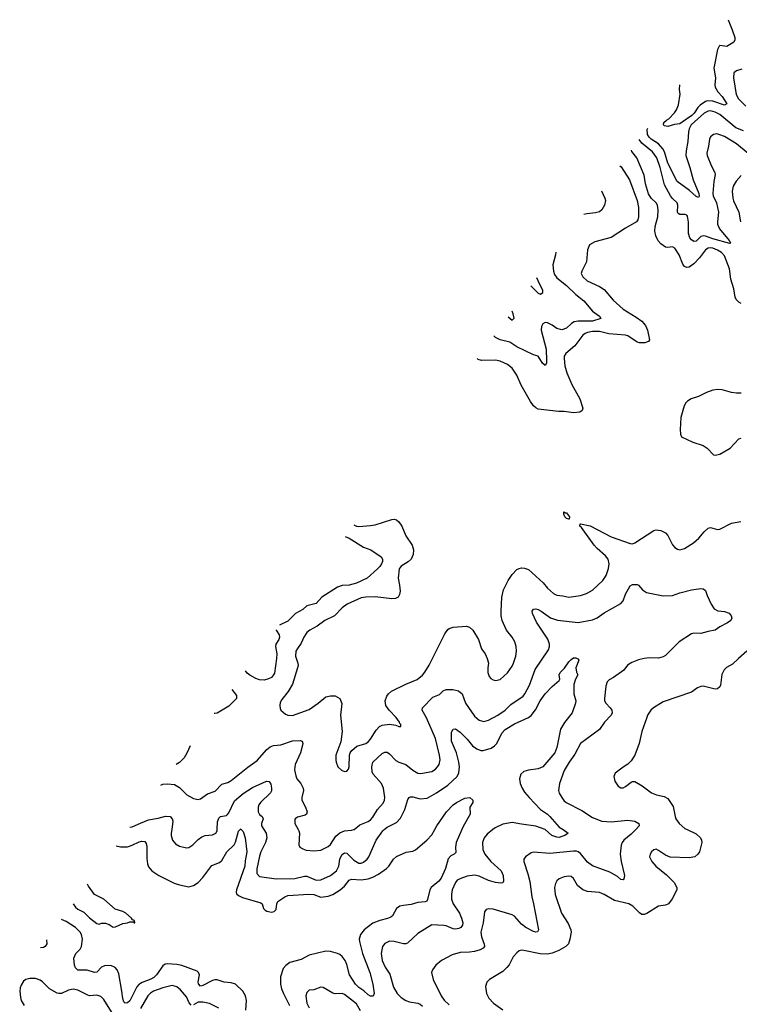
# Model space of a CAD drawing. Header units: inches. Extents: x 1934316 to 2140091, y 524953 to 667329.
# Tile 266 of 384: x 2018977 to 2025075, y 658519 to 666861. Entities that reach past the tile are written whole.
import ezdxf

# ---------------------------------------------------------------- set-up
doc = ezdxf.new("R2010")
doc.units = ezdxf.units.IN
doc.header["$MEASUREMENT"] = 0
for name, color, linetype in [('C0615', 7, 'Continuous'), ('C0616', 7, 'Continuous'), ('C0625', 7, 'Continuous'), ('C0626', 7, 'Continuous')]:
    doc.layers.add(name, color=color, linetype=linetype)

msp = doc.modelspace()

# ---------------------------------------------------------------- linework, layer by layer
at = {"layer": 'C0615', "color": 5}
for points, elevation in [([(2019794, 659862), (2019830, 659853.4), (2019890, 659854.6), (2019930, 659866.7), (2019990, 659894.8), (2020000, 659897.5)], 320), ([(2019429.9, 659370.6), (2019450, 659342.2), (2019470, 659325.7), (2019520.3, 659300.3), (2019570, 659251.9), (2019630, 659203.5), (2019650, 659198.7), (2019670, 659207.6), (2019705.3, 659205.3), (2019735.4, 659195.4), (2019770, 659172.7), (2019790, 659175.1), (2019850, 659203.7), (2019890.9, 659209.1), (2019910, 659218), (2019938, 659218), (2019946, 659210), (2019954, 659210), (2019951, 659230), (2019934.4, 659234.4), (2019926, 659250), (2019876.3, 659290), (2019850, 659304.9), (2019784.9, 659324.9), (2019691.3, 659410), (2019610.5, 659450.5), (2019561.2, 659521.2), (2019553.1, 659536.9)], 280), ([(2020000, 658695.8), (2019989.3, 658690), (2019970, 658667.4), (2019910, 658549), (2019890, 658531.8), (2019870, 658527.4), (2019859.8, 658539.8), (2019850, 658569.3), (2019843.2, 658630), (2019816.4, 658776.4), (2019802.9, 658810), (2019787.2, 658830), (2019750, 658849), (2019694.4, 658845.6), (2019670, 658832.8), (2019630, 658792.5), (2019610, 658788.2), (2019550, 658809.3), (2019470, 658809.4), (2019450, 658827.7), (2019442.9, 658850), (2019437.3, 658910), (2019451.8, 658948.2), (2019490, 658986.8), (2019501, 659010), (2019508.6, 659070), (2019500.2, 659110), (2019489, 659130), (2019449.8, 659170), (2019370, 659219.8), (2019331.8, 659238.2)], 320), ([(2019204.5, 659066.4), (2019208.5, 659031.5), (2019193.4, 659010), (2019178.3, 659001.7), (2019152.7, 658996.4)], 320), ([(2019783, 658410), (2019690, 658559.3), (2019663.9, 658583.9), (2019630, 658596), (2019570, 658592.1), (2019555.2, 658595.2), (2019470, 658639.7), (2019430, 658646.9), (2019390, 658639.7), (2019330, 658611.8), (2019310, 658609.4), (2019293.4, 658613.4), (2019230, 658649.6), (2019170, 658709.6), (2019150, 658722.4), (2019110, 658736.9), (2019062.4, 658737.6), (2019030.5, 658729.5), (2019010, 658714), (2018990, 658682), (2018982, 658658), (2018977.1, 658630), (2018983.4, 658576.6), (2018990.4, 658550), (2019015.5, 658510)], 340)]:
    msp.add_lwpolyline(points, dxfattribs=dict(at, elevation=elevation))
at = {"layer": 'C0616', "color": 5, "elevation": 340}
msp.add_lwpolyline([(2019911.2, 660020.2), (2019930, 660023.5), (2020000, 660053.2)], dxfattribs=at)
at = {"layer": 'C0625', "color": 5}
for points, elevation in [([(2020000, 659897.5), (2020010, 659900.2), (2020037.4, 659897.4), (2020050, 659882.8), (2020055.8, 659855.8), (2020054.2, 659754.2), (2020060.7, 659710), (2020070, 659684.4), (2020096.9, 659650), (2020156.9, 659610), (2020286.8, 659546.8), (2020330, 659531.5), (2020410, 659515.5), (2020450, 659525.8), (2020490, 659551.4), (2020530, 659594.3), (2020605, 659695.1), (2020670, 659720.8), (2020690, 659738.3), (2020733.7, 659810), (2020795.4, 659870), (2020806.4, 659893.6), (2020830, 659987.3), (2020844.5, 660000)], 320), ([(2020266.2, 660000), (2020262, 659970), (2020262, 659950), (2020272.7, 659910), (2020298.7, 659878.7), (2020330, 659858), (2020390, 659844.4), (2020410, 659848.4), (2020443.7, 659870), (2020490, 659915.8), (2020521.6, 659938.4), (2020550, 659948.7), (2020610, 659954.4), (2020638, 659970), (2020649.7, 659990.3), (2020650.2, 660000)], 340), ([(2020854.2, 660000), (2020870, 659982), (2020889.2, 659930), (2020902.7, 659810), (2020886.6, 659733.4), (2020884.3, 659690), (2020815.5, 659490), (2020810.3, 659470), (2020814.4, 659454.4), (2020830, 659440.3), (2020864.8, 659424.8), (2021019.6, 659379.6), (2021033, 659370), (2021043.1, 659330), (2021056.4, 659316.4), (2021070, 659307.2), (2021110, 659300.7), (2021133.3, 659306.7), (2021150, 659323.1), (2021156.8, 659370), (2021165.1, 659390), (2021222.6, 659430), (2021250, 659441.4), (2021427.8, 659452.2), (2021470, 659448.3), (2021530, 659427.5), (2021590, 659434.2), (2021632, 659450), (2021692.2, 659487.8), (2021730, 659519.7), (2021770, 659572.3), (2021790, 659580.2), (2021870, 659574.2), (2021930, 659583.1), (2021970, 659597.3), (2022017.7, 659622.3), (2022085.5, 659670), (2022104.6, 659690), (2022145.1, 659750), (2022170, 659770.3), (2022251.3, 659808.7), (2022310, 659815.8), (2022330, 659827), (2022427.3, 659910), (2022470, 659954), (2022495, 660000)], 320), ([(2021045.3, 660000), (2021064.9, 659970), (2021070.2, 659930), (2021059.1, 659890), (2021021.5, 659810), (2021010, 659773.2), (2020987.5, 659667.5), (2020986.6, 659626.6), (2021010, 659603.1), (2021150, 659583.2), (2021310, 659584.7), (2021390, 659605), (2021410, 659605.2), (2021490, 659571.3), (2021530, 659572.6), (2021610, 659610.2), (2021660.9, 659650), (2021682.1, 659690), (2021690.4, 659749.6), (2021698.5, 659770), (2021710, 659788.1), (2021730, 659802.2), (2021750, 659799.2), (2021810, 659739.7), (2021850, 659714), (2021870, 659715.2), (2021890, 659724.6), (2021921.6, 659750), (2021935.2, 659770), (2021997.1, 659910), (2022055.5, 659990), (2022066.9, 660000)], 340), ([(2022724.9, 660000), (2022676.5, 659890), (2022671.5, 659851.5), (2022673.8, 659806.2), (2022659.1, 659790), (2022630, 659777.2), (2022608, 659752), (2022584.7, 659670), (2022550, 659587.4), (2022530, 659562.8), (2022462.7, 659510), (2022451.9, 659490), (2022433.8, 659406.2), (2022427.1, 659392.9), (2022413.5, 659386.5), (2022350, 659381.4), (2022295.8, 659364.2), (2022230, 659357.6), (2022199.5, 659350), (2022171.3, 659330), (2022134.9, 659270), (2022121.2, 659258.8), (2022094.3, 659245.7), (2022029.4, 659230.6), (2021970, 659205.6), (2021894.9, 659150), (2021864.4, 659110), (2021855.2, 659070), (2021856.9, 659050), (2021882.5, 658950), (2021944.3, 658790), (2021970, 658690.8), (2021980.3, 658610), (2021971.7, 658588.3), (2021950, 658588.2), (2021930, 658599.1), (2021894, 658634), (2021850, 658662.5), (2021822.1, 658690), (2021773.3, 658770), (2021750, 658857), (2021734.5, 658890), (2021710, 658923.1), (2021690, 658940.9), (2021670, 658950.7), (2021610, 658966.2), (2021570, 658968.7), (2021430, 658934.5), (2021361.4, 658898.6), (2021266.7, 658873.3), (2021231.6, 658848.4), (2021210, 658822.4), (2021187.8, 658752.2), (2021187.2, 658690), (2021196.1, 658650), (2021211.9, 658610), (2021263.9, 658510)], 320), ([(2021335.9, 660000), (2021341.3, 659990), (2021347, 659970), (2021342, 659870), (2021351, 659850), (2021375.8, 659835.8), (2021406.1, 659826.1), (2021470, 659818.3), (2021530, 659826), (2021590, 659854.9), (2021610, 659873.7), (2021655.8, 659944.1), (2021690, 659972.4), (2021730, 659988), (2021790, 659993.4), (2021810, 659999.5), (2021810.7, 660000)], 360), ([(2022987.9, 660000), (2022938.4, 659961.6), (2022912, 659930), (2022898.5, 659890), (2022900.7, 659830), (2022919, 659790), (2022970, 659727.7), (2023056.9, 659650), (2023075.3, 659610), (2023078, 659562), (2023070.5, 659549.5), (2023055.2, 659544.8), (2023010, 659551.3), (2022950, 659568.7), (2022870, 659605.3), (2022830, 659612.3), (2022770, 659603.7), (2022714.3, 659585.7), (2022685.3, 659570), (2022668.9, 659550), (2022642.3, 659490), (2022635.3, 659450), (2022635.3, 659410), (2022649.1, 659370), (2022703.6, 659290), (2022721.8, 659250), (2022731.5, 659210), (2022728.7, 659190), (2022716.4, 659170), (2022699.7, 659160.3), (2022670, 659155.1), (2022650, 659158), (2022590, 659183.7), (2022570, 659188), (2022470, 659193.5), (2022350, 659118.7), (2022263.1, 659036.9), (2022250, 659031.5), (2022230, 659032.8), (2022150, 659050.8), (2022110, 659053.1), (2022070, 659034.3), (2022052.3, 659007.7), (2022041.3, 658950), (2022049.2, 658890), (2022075, 658835.1), (2022113.5, 658773.5), (2022144, 658664), (2022174.6, 658610), (2022210, 658575.6), (2022250.4, 658550), (2022280.5, 658540.5), (2022350, 658529.4), (2022370, 658520.5), (2022390, 658503.8)], 340), ([(2024197.2, 660000), (2024159.4, 659960.6), (2024096.5, 659910), (2024082.4, 659890), (2024073.7, 659866.3), (2024066.2, 659790), (2024073.8, 659730), (2024101.6, 659610), (2024098, 659582), (2024090, 659573.2), (2024070, 659576), (2024041.8, 659601.8), (2023978.2, 659638.2), (2023830, 659692.1), (2023790, 659723.9), (2023730, 659796.1), (2023711, 659811), (2023695.8, 659815.9), (2023670, 659817.4), (2023470, 659797.2), (2023332.3, 659807.7), (2023310, 659801.6), (2023262, 659770), (2023250.5, 659750), (2023248.4, 659730), (2023283.8, 659623.8), (2023299.7, 659559.7), (2023317, 659430), (2023332.5, 659370), (2023373.7, 659150), (2023366, 659134), (2023350.3, 659129.7), (2023330, 659134.7), (2023266.6, 659170), (2023230, 659199.2), (2023170, 659265.7), (2023150, 659276.8), (2022990, 659324.4), (2022952.2, 659327.8), (2022930, 659323.7), (2022916.1, 659303.9), (2022905, 659210), (2022884.1, 659130), (2022890.2, 659090), (2022914.2, 659030), (2022915.3, 659010), (2022905.2, 658994.8), (2022878.8, 658981.2), (2022830, 658965.7), (2022790, 658959.8), (2022710, 658958.5), (2022641.1, 658938.9), (2022550.2, 658889.8), (2022503, 658850), (2022475.5, 658810), (2022468.1, 658788.1), (2022481.6, 658730), (2022548.7, 658590), (2022573.3, 658553.3), (2022615.2, 658515.2)], 360), ([(2024634.5, 660000), (2024710, 659963.2), (2024744.9, 659930), (2024756, 659910), (2024756.5, 659890), (2024737.1, 659810), (2024724.9, 659790), (2024697.3, 659770), (2024650, 659760.5), (2024490, 659766), (2024450, 659782.4), (2024390, 659823.7), (2024370, 659832.3), (2024350, 659829.2), (2024330.8, 659810), (2024318.8, 659790), (2024314, 659770), (2024333.4, 659730), (2024369.1, 659689.1), (2024457, 659617), (2024523.1, 659550), (2024544.9, 659510), (2024546, 659490), (2024506.4, 659413.6), (2024474.8, 659370), (2024450, 659358.4), (2024390, 659350.8), (2024292.3, 659287.7), (2024270, 659279.3), (2024250, 659281.4), (2024230, 659293.3), (2024174.2, 659350), (2024138.7, 659370), (2024018.1, 659398.1), (2023930, 659448.8), (2023890, 659465.7), (2023790, 659474.6), (2023749.2, 659489.2), (2023704.5, 659524.5), (2023670, 659584), (2023650, 659601.2), (2023630, 659603.7), (2023590, 659598.4), (2023550, 659582), (2023530, 659566), (2023516.7, 659543.3), (2023508.5, 659510), (2023513.7, 659450), (2023568.9, 659290), (2023624.1, 659204.1), (2023647.1, 659150), (2023649.2, 659130), (2023640.2, 659070), (2023628.4, 659031.6), (2023605.3, 659010), (2023545.7, 658974.3), (2023490, 658952.5), (2023450, 658943.2), (2023386.4, 658946.4), (2023250, 658975.8), (2023230, 658976.9), (2023208.8, 658971.2), (2023190, 658956), (2023159.9, 658920.1), (2023125.1, 658854.9), (2023104.9, 658830), (2023070, 658798), (2022957.3, 658730), (2022934.6, 658705.4), (2022924.9, 658670), (2022933.4, 658610), (2022954, 658570), (2022993.4, 658530), (2023071.4, 658471.4)], 380), ([(2023581.2, 660000), (2023626, 659970), (2023595.5, 659950), (2023570, 659939.8), (2023550, 659932.9), (2023530, 659934.4), (2023485.8, 659950), (2023430, 659999.8), (2023429.5, 660000)], 340), ([(2020893.6, 658470), (2020897.8, 658550), (2020891.5, 658590), (2020867.9, 658630), (2020805.6, 658690), (2020770, 658699.8), (2020710, 658705.7), (2020650, 658726.2), (2020630, 658726.3), (2020610, 658721), (2020530, 658678.4), (2020510, 658672.8), (2020491.4, 658691.4), (2020489.3, 658710), (2020501.4, 658770), (2020492.8, 658790), (2020480.6, 658800.6), (2020350, 658847.8), (2020310, 658856.1), (2020230, 658863.2), (2020210, 658858.5), (2020190, 658844.5), (2020137.7, 658770), (2020113.7, 658746.3), (2020088.9, 658731.1), (2020015.6, 658704.4), (2020000, 658695.8)], 320), ([(2020430, 658510.8), (2020412.5, 658532.5), (2020390, 658583), (2020340.5, 658640.5), (2020310, 658666.9), (2020270, 658678.2), (2020190, 658658.3), (2020110, 658629.8), (2020086, 658614), (2020063, 658590), (2020000, 658484.3)], 340), ([(2021864.6, 658464.6), (2021830, 658522.3), (2021730, 658601.3), (2021709.7, 658609.7), (2021650, 658608.5), (2021630, 658613.3), (2021550, 658662.4), (2021530, 658663), (2021470, 658643), (2021430, 658638.4), (2021410, 658619), (2021402, 658590), (2021411.6, 658530), (2021430, 658488.2)], 340), ([(2020665.2, 658485.2), (2020584.6, 658524.6), (2020530, 658538.2), (2020490, 658535.9), (2020450, 658514.1)], 340)]:
    msp.add_lwpolyline(points, dxfattribs=dict(at, elevation=elevation))
at = {"layer": 'C0626', "color": 5}
for points, elevation in [([(2024979.8, 666861.5), (2025015.8, 666775.8), (2025037.7, 666710), (2025038.2, 666690), (2025028.7, 666670), (2024970, 666635.3), (2024910, 666642.2), (2024903.4, 666636.6), (2024890, 666609.4), (2024858.2, 666450), (2024873.7, 666370), (2024868.3, 666310), (2024870.7, 666290), (2024892.3, 666250), (2024929.6, 666210), (2024970, 666149.3), (2024950, 666138.2), (2024850.5, 666170.5), (2024805.3, 666174.7), (2024790, 666169.1), (2024742.6, 666137.4), (2024722.7, 666117.3), (2024692.6, 666070), (2024673.5, 666050), (2024590, 665991.9), (2024570, 665980.2), (2024526, 665974), (2024470, 665956.9), (2024441.3, 665961.3), (2024432.7, 665970), (2024436.3, 665990), (2024458.4, 666010), (2024479.1, 666020.9), (2024526.8, 666073.2), (2024543.3, 666096.7), (2024560.5, 666139.5), (2024573, 666230), (2024568.5, 666270), (2024570.6, 666309.2)], 320), ([(2025097.7, 666442.3), (2025051.8, 666428.2), (2025028.7, 666411.3), (2025024.6, 666370), (2025048.3, 666228.3), (2025068.4, 666190), (2025130.2, 666130)], 340), ([(2025110, 665918.9), (2025044.5, 665944.5), (2024910, 666059), (2024870, 666078.8), (2024830, 666088.1), (2024810, 666086.1), (2024778.4, 666070), (2024665.8, 665970), (2024650, 665935.8), (2024643.9, 665910), (2024639.3, 665830), (2024623.6, 665750), (2024621.5, 665710), (2024656.6, 665610), (2024683.4, 665503.4), (2024732.9, 665390), (2024734.1, 665365.9), (2024730, 665354), (2024710, 665363), (2024653.8, 665413.8), (2024547.6, 665490), (2024470, 665644.5), (2024440.7, 665740.7), (2024427.8, 665767.8), (2024390.2, 665810.2), (2024327.4, 665850), (2024310, 665866.1), (2024297, 665890), (2024295.7, 665930), (2024298.6, 665942)], 340), ([(2025150, 665729), (2025052, 665810), (2024950, 665870.7), (2024910, 665887.3), (2024886, 665894), (2024856, 665890), (2024830.6, 665870), (2024822.4, 665850), (2024814.9, 665790), (2024800.9, 665730), (2024802.3, 665710), (2024839.2, 665619.2), (2024868.2, 665568.2), (2024870.2, 665550), (2024858.5, 665490), (2024849.5, 665390), (2024853, 665370), (2024882.2, 665310), (2024899.8, 665230), (2024889.4, 665150), (2024890.9, 665130), (2024907.6, 665090), (2024990.2, 664990), (2024999.3, 664970), (2024995.1, 664964.9), (2024850, 665005.1), (2024790, 665028.3), (2024770, 665029.9), (2024750, 665025.3), (2024710, 664984.8), (2024690, 664981), (2024670, 664995.1), (2024654.6, 665014.6), (2024644.2, 665050), (2024645.3, 665145.3), (2024635.6, 665195.6), (2024630, 665204.2), (2024617.2, 665210), (2024570, 665209.8), (2024558.2, 665218.2), (2024550.9, 665230.9), (2024554.6, 665290), (2024549.2, 665309.2), (2024510, 665345.8), (2024491.2, 665370), (2024441.8, 665461.8), (2024405.4, 665610), (2024376.4, 665690), (2024340.9, 665740.9), (2024250, 665816.2), (2024227.2, 665845.6)], 360), ([(2025090, 664457.3), (2025070, 664467), (2025048.3, 664490), (2025041.2, 664510), (2025030, 664581.6), (2025004.4, 664664.4), (2024992.9, 664750), (2024950, 664859.8), (2024924.5, 664890), (2024891, 664910), (2024850, 664926.3), (2024830, 664929.9), (2024810, 664925.4), (2024790, 664912.7), (2024737.1, 664842.9), (2024690, 664793.6), (2024650, 664765), (2024630, 664760.8), (2024610, 664770.9), (2024596.5, 664790), (2024566, 664870), (2024530, 664924.7), (2024510, 664936.3), (2024470, 664931.2), (2024450, 664935.4), (2024410, 664962.6), (2024388.5, 664988.5), (2024368.8, 665030), (2024359.3, 665070), (2024363.1, 665110), (2024385.7, 665190), (2024388.3, 665250), (2024381.1, 665290), (2024370.7, 665310.7), (2024329.4, 665350), (2024305.7, 665385.7), (2024280.5, 665470), (2024270, 665544), (2024206, 665690), (2024165.5, 665745.5), (2024160.9, 665756.2)], 380), ([(2024063.4, 665624.5), (2024073.8, 665613.8), (2024145.7, 665505.7), (2024208.9, 665330), (2024219.5, 665270), (2024221.3, 665190), (2024214.6, 665165.4), (2024202.8, 665150), (2024110, 665095.1), (2023990, 665015.1), (2023850, 664980.5), (2023805.8, 664954.2), (2023789.1, 664910.9), (2023779.7, 664810), (2023739.6, 664730), (2023735.6, 664710), (2023750, 664682), (2023785.7, 664650), (2023890, 664601.3), (2023930, 664575.2), (2024005.9, 664485.9), (2024089.6, 664409.5), (2024201.8, 664341.8), (2024250, 664306.9), (2024279.1, 664270), (2024296.9, 664230), (2024313, 664150), (2024304.7, 664135.3), (2024275.8, 664124.2), (2024230, 664123), (2024209.8, 664130), (2024130, 664182.6), (2024110, 664189.1), (2023970, 664201.1), (2023890, 664218.4), (2023830, 664219.5), (2023788.9, 664211.1), (2023770, 664202.3), (2023750, 664188), (2023680.4, 664099.6), (2023605.4, 664034.6), (2023592.4, 664010), (2023590.4, 663990), (2023596, 663930), (2023612.9, 663870), (2023654.9, 663770), (2023724.9, 663650), (2023750.3, 663570), (2023744, 663550), (2023723.1, 663536.9), (2023670, 663529.8), (2023590, 663542.4), (2023542.4, 663542.4), (2023370, 663561.1), (2023350, 663571.6), (2023331.6, 663590), (2023305.9, 663625.9), (2023225.8, 663765.8), (2023189.4, 663850.6), (2023149.6, 663910), (2023110, 663939.7), (2023050, 663966.9), (2023010, 663976), (2022890, 663972.6), (2022863.1, 663983.1), (2022853, 663990.9)], 380), ([(2025090, 665542), (2025047.5, 665492.5), (2025023.5, 665450), (2025015, 665410), (2025020.7, 665350), (2025027.1, 665327.1), (2025071.8, 665231.8), (2025086.3, 665150)], 380), ([(2023906.1, 665412.2), (2023936.1, 665350), (2023940.8, 665330), (2023933.8, 665290), (2023910.3, 665250), (2023890, 665234.2), (2023855.7, 665224.3), (2023782.8, 665217.2), (2023757.4, 665211.5)], 360), ([(2023519.6, 664890.6), (2023518, 664870), (2023495.5, 664784.5), (2023500.2, 664730), (2023510, 664703.1), (2023530, 664674), (2023610, 664610.2), (2023690, 664531.8), (2023758.1, 664478.1), (2023831.4, 664391.4), (2023890.4, 664350), (2023900.7, 664330), (2023830, 664308), (2023710, 664308.3), (2023677.1, 664302.9), (2023652.6, 664287.4), (2023610, 664248), (2023570, 664232.9), (2023530, 664243.7), (2023490, 664273.2), (2023450, 664292.4), (2023430, 664294.6), (2023410, 664285.1), (2023398.9, 664261.1), (2023396.4, 664230), (2023437.1, 664070), (2023442.3, 663970), (2023440.4, 663950), (2023430, 663932.7), (2023407.3, 663950), (2023370, 664009.3), (2023330, 664021.3), (2023190, 664088.4), (2023130, 664129.9), (2023048.8, 664148.8), (2023007.8, 664167.8), (2022996.1, 664183.9)], 360), ([(2023308.1, 664605.2), (2023370, 664545.6), (2023390, 664536), (2023410, 664549), (2023410.4, 664570), (2023382.7, 664622.7), (2023360, 664675.1)], 340), ([(2023115.1, 664344.6), (2023150, 664315.1), (2023167.3, 664332.7), (2023159.5, 664370), (2023149.2, 664390.6)], 340), ([(2025090, 663697.7), (2025050, 663697.4), (2025010, 663703), (2024930, 663725.6), (2024892.5, 663727.5), (2024850, 663721.6), (2024796.2, 663703.8), (2024730, 663667.8), (2024667.3, 663650), (2024635.5, 663630), (2024623.4, 663616.6), (2024608.5, 663590), (2024578.4, 663490), (2024575.3, 663390), (2024577.6, 663350), (2024586.5, 663326.5), (2024681.1, 663281.1), (2024770, 663253.1), (2024802, 663230), (2024855.5, 663175.5), (2024870.6, 663170.6), (2024910, 663180.4), (2024996.9, 663230), (2025070, 663310.3), (2025090, 663317)], 420), ([(2021808.4, 662580.9), (2021830, 662571.4), (2021850, 662568.1), (2021950, 662574.7), (2021990, 662582.4), (2022130, 662625.7), (2022150, 662628.5), (2022170, 662624.4), (2022190, 662606.4), (2022216.5, 662570), (2022249.5, 662489.5), (2022304.2, 662410), (2022314, 662370), (2022312.3, 662330), (2022293.5, 662290), (2022270, 662268.2), (2022208.8, 662230), (2022192.2, 662207.8), (2022185, 662130), (2022196.9, 662070), (2022199.9, 662020.1), (2022196.5, 661990), (2022183, 661970), (2022161.5, 661958.5), (2022130, 661954.7), (2021990, 661972), (2021910, 661969.8), (2021870, 661962), (2021753, 661910), (2021710, 661878.9), (2021645.7, 661810), (2021563.7, 661770), (2021497.8, 661722.2), (2021437, 661690), (2021410.3, 661670), (2021383.9, 661630), (2021362.3, 661577.7), (2021330, 661535.1), (2021316.9, 661510), (2021314, 661470), (2021334, 661410), (2021335.6, 661390), (2021331.1, 661370), (2021288.2, 661231.8), (2021251.1, 661168.9), (2021198, 661102), (2021184.2, 661075.8), (2021180.4, 661050), (2021184.4, 661024.4), (2021190.5, 661010), (2021230, 660977.6), (2021250, 660968.7), (2021290, 660967), (2021430, 661017.4), (2021507.3, 661070), (2021570, 661124.9), (2021610, 661133.4), (2021650, 661134), (2021690, 661111.3), (2021707.1, 661067.1), (2021694.9, 660970), (2021710.3, 660829.7), (2021697.7, 660742.3), (2021657.1, 660630), (2021655.5, 660590), (2021658, 660570), (2021674, 660530), (2021703.4, 660503.4), (2021730, 660490.8), (2021750, 660494.8), (2021762.7, 660510), (2021769.4, 660530.6), (2021773, 660630), (2021778.7, 660650), (2021791.3, 660670), (2021834.5, 660705.5), (2021910, 660730.2), (2021930, 660742.4), (2021950, 660764.9), (2021997, 660843), (2022027.1, 660872.8), (2022050, 660885.4), (2022110, 660893.4), (2022163.8, 660883.8), (2022190, 660872), (2022206, 660874), (2022208, 660890), (2022199, 660899), (2022196, 660910), (2022166.6, 660950), (2022107.6, 661010), (2022078.7, 661050), (2022074.3, 661090), (2022088, 661130), (2022103.6, 661150), (2022128.8, 661171.2), (2022250, 661230.3), (2022346.6, 661270), (2022390, 661308.5), (2022410, 661333), (2022446.5, 661393.5), (2022581.1, 661658.9), (2022606.1, 661693.9), (2022617.4, 661702.6), (2022650, 661713.8), (2022762, 661722), (2022790, 661714), (2022816.4, 661690), (2022863.7, 661610), (2022890.4, 661530), (2022922.6, 661490), (2022939.5, 661450), (2022950.4, 661410), (2022943.7, 661370), (2022944.4, 661330), (2022956.7, 661296.7), (2022970, 661278.8), (2022990, 661267.3), (2023010, 661263), (2023048.7, 661270), (2023110, 661328.2), (2023150, 661384.9), (2023162.4, 661410), (2023182, 661470), (2023187.9, 661512.1), (2023184.7, 661550), (2023173.3, 661590), (2023149.6, 661630), (2023102.9, 661690), (2023065.1, 661770), (2023057.6, 661810), (2023056.2, 661850), (2023063.5, 661970), (2023076.8, 662030), (2023115.4, 662110), (2023150, 662162), (2023190, 662202.6), (2023210, 662212.9), (2023230, 662215.9), (2023254.4, 662214.4), (2023290, 662202.3), (2023411.8, 662090), (2023450, 662044.2), (2023499.2, 661999.2), (2023530, 661984.9), (2023579.9, 661979.9), (2023630, 661968.9), (2023730, 661982), (2023781.3, 661998.7), (2023830, 662028.5), (2023917.4, 662110), (2023947.7, 662152.3), (2023967.7, 662212.3), (2023972.5, 662250), (2023962.8, 662290), (2023940, 662320), (2023870, 662379.8), (2023843.8, 662410), (2023738.3, 662558.3), (2023724, 662570), (2023726, 662590), (2023729.3, 662590.7), (2023810, 662573.1), (2023990, 662479.3), (2024150, 662422.3), (2024170, 662420.9), (2024190, 662428.7), (2024350, 662534.9), (2024370, 662540.3), (2024410, 662534.6), (2024450, 662514.3), (2024470, 662492), (2024510, 662413.4), (2024528.7, 662388.7), (2024550, 662375.5), (2024570, 662370.5), (2024610, 662381.6), (2024686, 662430), (2024732.3, 662470), (2024776.6, 662523.4), (2024810, 662552.7), (2024830, 662558), (2024890, 662542.4), (2024910, 662546), (2025010, 662594.6), (2025088, 662610)], 380), ([(2021735.3, 662482.3), (2021770, 662469.4), (2021890, 662393.6), (2021953.4, 662370), (2022040.7, 662310), (2022051.6, 662290), (2022051.2, 662270), (2022042.8, 662250), (2022030, 662227.8), (2022010, 662207.6), (2021921.6, 662130), (2021830, 662086.1), (2021770, 662071.2), (2021710, 662067.1), (2021670, 662052.4), (2021536.5, 661970), (2021490, 661915.6), (2021410, 661894.2), (2021375.4, 661864.6), (2021313.6, 661830), (2021250, 661764.5), (2021178.4, 661730.6)], 360), ([(2021810.7, 660000), (2021859.5, 660040.5), (2021930, 660068.2), (2021950, 660082.4), (2021970, 660105.3), (2022009.9, 660170.1), (2022057.2, 660222.8), (2022068.6, 660250), (2022070.8, 660270), (2022059.8, 660350), (2022043.1, 660390), (2021973.3, 660470), (2021964.8, 660490), (2021959.8, 660530), (2021969.9, 660570.1), (2022050, 660644.2), (2022070, 660656), (2022090, 660654.6), (2022110, 660640.3), (2022164.3, 660584.3), (2022190, 660570.1), (2022250.1, 660550.1), (2022310, 660502), (2022350, 660478.6), (2022370, 660474.7), (2022390, 660476.9), (2022470, 660492.9), (2022501.6, 660510), (2022518.9, 660530), (2022532.1, 660550), (2022540.4, 660590), (2022534.6, 660630), (2022499.4, 660770), (2022425.4, 660945.4), (2022388.3, 661011.7), (2022389.8, 661030.2), (2022479.1, 661121), (2022535.9, 661144.1), (2022565.7, 661174.3), (2022590, 661186), (2022646.6, 661186.6), (2022696.4, 661176.4), (2022725.4, 661150), (2022755.5, 661070), (2022830, 660959.5), (2022870, 660927.2), (2022910, 660915.6), (2022950, 660925.3), (2023030, 660968.4), (2023090, 661010.2), (2023140.4, 661059.6), (2023242.4, 661130), (2023258.8, 661150), (2023296.9, 661223.1), (2023345.2, 661354.8), (2023456.9, 661523.1), (2023467.2, 661550), (2023467.4, 661570), (2023452.8, 661612.8), (2023357.8, 661757.8), (2023323, 661830), (2023319.5, 661850), (2023332, 661868), (2023350, 661870.3), (2023370, 661863.1), (2023395.8, 661850), (2023474.4, 661794.4), (2023534.1, 661774.1), (2023710, 661755.2), (2023830, 661776.2), (2023870, 661793.2), (2023930, 661834.7), (2024070, 661913.7), (2024090, 661936.3), (2024110, 661993), (2024150, 662065.5), (2024170, 662076.4), (2024190, 662077), (2024210, 662075.8), (2024220.7, 662070), (2024253.4, 662030), (2024288.8, 662008.8), (2024430, 661979.6), (2024510, 661983.6), (2024570, 662006), (2024670.5, 662030.5), (2024750, 662041.6), (2024770, 662039.1), (2024790, 662024.7), (2024803.1, 661983.1), (2024836.3, 661910), (2024862.8, 661870), (2024892.2, 661852.2), (2024950, 661846.4), (2024990, 661834), (2025004.9, 661810), (2025010.6, 661789.4), (2025004.7, 661770), (2024976, 661750), (2024910, 661718), (2024871, 661690), (2024810, 661678.4), (2024750, 661660.5), (2024690, 661663.7), (2024670, 661659.3), (2024566.8, 661590), (2024450, 661474), (2024430, 661462.9), (2024390, 661451.6), (2024315, 661455.1), (2024270, 661449), (2024222.1, 661437.9), (2024163.8, 661416.2), (2024128.3, 661391.7), (2024095.8, 661350), (2024010, 661288), (2023971.7, 661268.3), (2023955.5, 661250), (2023944.6, 661215.4), (2023931.8, 661110), (2023933.7, 661090), (2023943.7, 661070), (2023982, 661030), (2023993.7, 661010), (2023998.7, 660990), (2023990.4, 660970), (2023933.2, 660910), (2023890, 660846.6), (2023730.2, 660729.8), (2023682.7, 660637.3), (2023632.6, 660570), (2023590, 660499.3), (2023550.3, 660390), (2023543.1, 660330), (2023548.9, 660308.9), (2023570.2, 660270.2), (2023586.9, 660246.9), (2023608.1, 660228.1), (2023740.4, 660160.4), (2023830, 660102.3), (2023910, 660071.4), (2023990, 660064.2), (2024130, 660078.9), (2024190, 660070.3), (2024223, 660050), (2024226, 660030), (2024197.2, 660000)], 360), ([(2021150.6, 661693), (2021150.3, 661690), (2021176.9, 661650), (2021179, 661630), (2021172.8, 661610), (2021146.9, 661570), (2021144.5, 661550), (2021155.9, 661490), (2021154.4, 661450), (2021135.1, 661324.9), (2021129.1, 661310), (2021110, 661288.7), (2021084.3, 661275.7), (2021050, 661266.3), (2021010, 661268), (2020979.1, 661279.1), (2020926.8, 661306.8), (2020905.6, 661325.6), (2020891.5, 661343.3)], 360), ([(2025140.3, 661510), (2025067.8, 661450), (2025018.6, 661401.4), (2024966.8, 661373.2), (2024946.1, 661353.9), (2024927.3, 661312.7), (2024915.6, 661224.4), (2024910, 661209.2), (2024890, 661193.2), (2024870, 661189.6), (2024770, 661215.1), (2024750, 661213.2), (2024719.9, 661200.1), (2024670, 661164.5), (2024430, 661080.9), (2024348.6, 661031.4), (2024324, 661010), (2024298, 660970), (2024290.3, 660949.7), (2024248.9, 660830), (2024227.6, 660730), (2024190.3, 660630), (2024157.7, 660582.3), (2024130, 660553.2), (2024090, 660529), (2024023.4, 660476.6), (2024010.8, 660450), (2024019.1, 660410), (2024048.3, 660368.3), (2024070, 660354), (2024090, 660354), (2024110, 660364), (2024158, 660402), (2024170, 660407.7), (2024190, 660408), (2024252.7, 660370), (2024330.2, 660310.2), (2024374, 660294), (2024439.1, 660279.1), (2024470, 660263.8), (2024515.6, 660195.6), (2024530.2, 660110), (2024538, 660090), (2024565.5, 660050), (2024614, 660010), (2024634.5, 660000)], 380), ([(2022066.9, 660000), (2022090, 660020.2), (2022170, 660060.6), (2022204.1, 660095.9), (2022241.4, 660170), (2022266.9, 660253.1), (2022277.2, 660270), (2022290, 660277.1), (2022310, 660275.8), (2022370, 660259.5), (2022430, 660264.4), (2022510, 660310.8), (2022603.8, 660376.2), (2022685.1, 660450), (2022698.3, 660481.7), (2022705.3, 660530), (2022699.8, 660570), (2022679, 660650), (2022636.8, 660750), (2022636.1, 660823.9), (2022649.7, 660850.3), (2022670, 660852), (2022710, 660824.6), (2022770, 660766.5), (2022814, 660710), (2022850, 660682.8), (2022886, 660670), (2022906, 660670), (2022973.6, 660690), (2023002, 660710), (2023019.7, 660730), (2023062.8, 660817.2), (2023090, 660848), (2023170, 660895.5), (2023289.8, 660950.2), (2023312.7, 660967.3), (2023347.1, 661012.9), (2023387, 661090), (2023429.9, 661150.1), (2023490, 661212.8), (2023550, 661262), (2023554.7, 661274.7), (2023549.5, 661310), (2023557, 661330), (2023592.9, 661367.1), (2023630, 661420.5), (2023650, 661440.7), (2023670, 661453.4), (2023690, 661456), (2023706.8, 661446.8), (2023715.3, 661435.3), (2023690.4, 661370), (2023694.2, 661334.2), (2023707.3, 661310), (2023686.8, 661273.2), (2023671.8, 661230), (2023671.5, 661150), (2023690.3, 661090), (2023688.2, 661070), (2023658.4, 660990), (2023593.7, 660906.3), (2023559.7, 660850), (2023530, 660694), (2023512.2, 660650), (2023409.4, 660530.6), (2023370, 660514), (2023290, 660502.8), (2023250, 660491.9), (2023224.7, 660470), (2023213.5, 660430), (2023218.9, 660390), (2023234, 660350), (2023255.2, 660315.2), (2023293.8, 660270), (2023389.4, 660170), (2023448.5, 660130), (2023469.4, 660110), (2023550, 660020.9), (2023581.2, 660000)], 340), ([(2020774.4, 661185.3), (2020815.1, 661135.1), (2020814, 661110), (2020750, 661045.3), (2020650, 660986.6), (2020630, 660982), (2020624.9, 660983.5)], 360), ([(2020174, 660374.9), (2020190, 660383.8), (2020230, 660388.4), (2020290, 660380.5), (2020330, 660354.9), (2020394.8, 660294.8), (2020450, 660263.7), (2020490, 660254.9), (2020510, 660261.1), (2020570, 660302.7), (2020634.7, 660325.3), (2020690, 660384.4), (2020741, 660399), (2020770, 660415.2), (2020910, 660527), (2020990, 660583.7), (2021070, 660677.1), (2021098.5, 660701.5), (2021128.5, 660711.5), (2021190, 660718), (2021290, 660751), (2021354.5, 660754.5), (2021370.5, 660750), (2021377.4, 660730), (2021374.6, 660714.6), (2021357.2, 660650), (2021310.3, 660550), (2021306.3, 660506.3), (2021315.8, 660455.8), (2021326.7, 660430), (2021359.3, 660390), (2021380.4, 660350), (2021382.4, 660330), (2021366.7, 660270), (2021368.5, 660250), (2021400.3, 660190), (2021413.7, 660150), (2021408.5, 660131.5), (2021397.2, 660122.8), (2021330, 660105.6), (2021312.7, 660090), (2021310, 660082), (2021308.9, 660050), (2021335.9, 660000)], 360), ([(2020420.6, 660707.8), (2020393.9, 660646.1), (2020371.2, 660608.8), (2020330, 660567.3), (2020303.4, 660549.6)], 360), ([(2020650.2, 660000), (2020653.5, 660066.5), (2020663.7, 660096.3), (2020679.3, 660110), (2020730, 660118.3), (2020736.3, 660123.7), (2020750, 660140.3), (2020796.7, 660243.4), (2020870, 660305), (2020950, 660356.6), (2021068.4, 660408.4), (2021090, 660406.7), (2021105.1, 660385.1), (2021111.6, 660351.6), (2021110.8, 660329.2), (2021101.2, 660310), (2021019.1, 660230), (2021004.6, 660210), (2020997.7, 660190), (2020998.2, 660150), (2021010, 660127.7), (2021032.2, 660110), (2021041.1, 660090), (2021026.3, 660050), (2021025.7, 660030), (2021045.3, 660000)], 340), ([(2022495, 660000), (2022511.3, 660030), (2022593.8, 660150), (2022650, 660210.2), (2022678.4, 660230), (2022750, 660265.7), (2022790.5, 660270.5), (2022816, 660250), (2022816, 660230), (2022790.7, 660190), (2022793.4, 660130), (2022735.7, 660024.3), (2022724.9, 660000)], 320), ([(2020000, 660053.2), (2020070, 660082.9), (2020150, 660095.6), (2020212.8, 660112.8), (2020251.1, 660111.1), (2020270.2, 660090.2), (2020276, 660070), (2020266.2, 660000)], 340), ([(2023429.5, 660000), (2023350.4, 660029.7), (2023230, 660044.5), (2023150, 660060.4), (2023070, 660046.3), (2023006, 660014), (2022987.9, 660000)], 340), ([(2020844.5, 660000), (2020850, 660004.9), (2020854.2, 660000)], 320)]:
    msp.add_lwpolyline(points, dxfattribs=dict(at, elevation=elevation))
at = {"layer": 'C0626', "color": 5, "elevation": 380}
msp.add_lwpolyline([(2023602, 662682), (2023610, 662682), (2023636, 662650), (2023634, 662630), (2023630, 662629), (2023610, 662635.3), (2023595.3, 662650), (2023588, 662672), (2023588, 662692)], close=True, dxfattribs=at)

doc.saveas('drawing.dxf')
